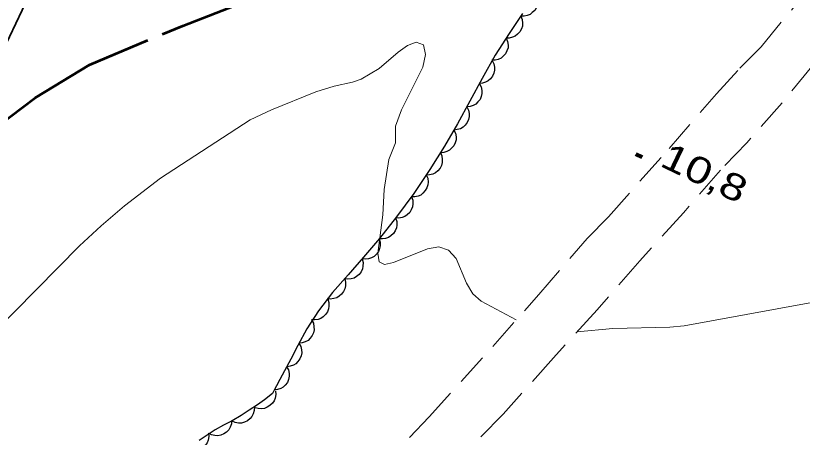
# Model space of a CAD drawing. Extents: x 355726 to 357533, y 5103782 to 5105258.
# Drawn here: x 356048.45 to 356093.11, y 5105089.83 to 5105113.76 of the extents above; entities that cross this region are included whole.
import ezdxf

# ---------------------------------------------------------------- set-up
doc = ezdxf.new("R2010")
doc.units = 0
doc.header["$LTSCALE"] = 0.6
for name, pattern in [('DOT_DASHED', [7.7, 5, -1.2, 0.3, -1.2]), ('LONG_DASHED', [7.5, 6, -1.5]), ('MEDIUM_DASHED', [4.5, 3, -1.5])]:
    doc.linetypes.add(name, pattern=pattern)
for name, color, linetype, lineweight in [('1', 7, 'LONG_DASHED', 53), ('19', 7, 'Continuous', 13), ('2', 7, 'LONG_DASHED', 13), ('3', 7, 'Continuous', 140), ('44', 7, 'Continuous', 25), ('60', 7, 'Continuous', 13)]:
    doc.layers.add(name, color=color, linetype=linetype, lineweight=lineweight)

msp = doc.modelspace()

# ---------------------------------------------------------------- linework, layer by layer
at = {"layer": '1'}
msp.add_lwpolyline([(356043.87, 5105103.71), (356047.43, 5105107.5), (356049.55, 5105109.1), (356052.63, 5105110.97), (356057.93, 5105113.19), (356062.57, 5105114.98), (356063.86, 5105116.59), (356065.46, 5105116.61), (356067.1, 5105116.88), (356067.89, 5105117.09), (356069.92, 5105117.9), (356070.58, 5105118.01), (356072.8, 5105118.03), (356074.56, 5105117.8), (356079.07, 5105116.88), (356080.7, 5105116.43), (356082.46, 5105115.8), (356084.26, 5105115.34), (356087.21, 5105114.69), (356087.82, 5105114.5)], dxfattribs=at)
at = {"layer": '19', "linetype": 'MEDIUM_DASHED'}
for points in [[(356124.19, 5105146.79), (356103.86, 5105125.28), (356100.69, 5105120.26), (356098.55, 5105117), (356097.19, 5105115.62), (356096.58, 5105114.56), (356095.82, 5105113.59), (356093.65, 5105110.88), (356091.97, 5105108.82), (356089.96, 5105106.55), (356088.46, 5105104.99), (356086.37, 5105102.57), (356083.88, 5105099.84), (356081.47, 5105097.07), (356078.99, 5105094.35), (356076.13, 5105091.14), (356072.08, 5105087.09), (356068.39, 5105083.28), (356064.14, 5105078.67), (356062.71, 5105076.88), (356062.02, 5105075.67), (356061.49, 5105074.57), (356061.25, 5105073.81), (356061.31, 5105072.67)], [(356067.09, 5105085.91), (356071.93, 5105091), (356075.54, 5105094.99), (356078.15, 5105097.94), (356080.9, 5105101.12), (356082.1, 5105102.35), (356085.55, 5105106.23), (356088.23, 5105109.33), (356089.57, 5105110.78), (356090.77, 5105112), (356092.75, 5105114.39), (356094.2, 5105115.88)]]:
    msp.add_lwpolyline(points, dxfattribs=at)
at = {"layer": '2', "linetype": 'Continuous'}
for points in [[(356047.14, 5105095.73), (356052.07, 5105100.69), (356053.29, 5105101.84), (356054.62, 5105102.97), (356056.66, 5105104.54), (356061.76, 5105107.84), (356062.96, 5105108.41), (356065.48, 5105109.44), (356066.52, 5105109.75), (356067.56, 5105109.98), (356068.07, 5105110.16), (356069.09, 5105110.76), (356070.16, 5105111.68), (356070.7, 5105112.07), (356071.19, 5105112.25), (356071.6, 5105112.11), (356071.72, 5105111.55), (356071.57, 5105110.84), (356070.35, 5105108.41), (356070.01, 5105107.49), (356070.01, 5105106.54), (356069.63, 5105105.59), (356069.37, 5105103.9), (356069.3, 5105102.45), (356069, 5105100.29), (356069.09, 5105099.79), (356069.38, 5105099.63), (356069.9, 5105099.75), (356071.82, 5105100.53), (356072.48, 5105100.65), (356073.02, 5105100.45), (356073.46, 5105099.98), (356074.04, 5105098.58), (356074.4, 5105097.98), (356074.87, 5105097.55), (356076.87, 5105096.49)], [(356080.33, 5105095.82), (356082.35, 5105096.01), (356085.59, 5105096.09), (356086.4, 5105096.15), (356093.44, 5105097.44), (356095.71, 5105097.59), (356097.26, 5105097.79), (356100.2, 5105098.36), (356102.5, 5105098.7), (356109.72, 5105100.07), (356111.6, 5105100.29), (356112.53, 5105100.3), (356115.32, 5105100.09), (356121.16, 5105099.26), (356124.14, 5105099.03), (356126.13, 5105099.05), (356129.02, 5105099.23)]]:
    msp.add_lwpolyline(points, dxfattribs=at)
at = {"layer": '3'}
msp.add_line((356083.66, 5105105.9), (356084.02, 5105105.73), dxfattribs=at)
at = {"layer": '44'}
for points in [[(356078.01, 5105114.95), (356078.08, 5105114.75), (356078.09, 5105114.55), (356078.08, 5105114.38), (356078.02, 5105114.22), (356077.92, 5105114.06), (356077.78, 5105113.93), (356077.65, 5105113.83), (356077.49, 5105113.77), (356077.31, 5105113.73), (356077.13, 5105113.74)], [(356077.13, 5105113.73), (356077.21, 5105113.54), (356077.23, 5105113.34), (356077.22, 5105113.17), (356077.16, 5105113.01), (356077.07, 5105112.85), (356076.94, 5105112.71), (356076.81, 5105112.6), (356076.65, 5105112.53), (356076.47, 5105112.49), (356076.29, 5105112.49)], [(356076.3, 5105112.49), (356076.38, 5105112.3), (356076.4, 5105112.09), (356076.4, 5105111.93), (356076.34, 5105111.76), (356076.26, 5105111.6), (356076.13, 5105111.46), (356076.01, 5105111.35), (356075.85, 5105111.28), (356075.67, 5105111.23), (356075.49, 5105111.23)], [(356075.5, 5105111.21), (356075.6, 5105111.03), (356075.63, 5105110.83), (356075.64, 5105110.66), (356075.59, 5105110.49), (356075.52, 5105110.32), (356075.4, 5105110.17), (356075.28, 5105110.06), (356075.13, 5105109.98), (356074.95, 5105109.92), (356074.77, 5105109.91)], [(356074.78, 5105109.9), (356074.87, 5105109.72), (356074.91, 5105109.52), (356074.92, 5105109.35), (356074.88, 5105109.18), (356074.81, 5105109.01), (356074.69, 5105108.86), (356074.58, 5105108.74), (356074.42, 5105108.66), (356074.25, 5105108.6), (356074.07, 5105108.58)], [(356074.07, 5105108.58), (356074.16, 5105108.4), (356074.2, 5105108.2), (356074.2, 5105108.03), (356074.16, 5105107.86), (356074.09, 5105107.69), (356073.97, 5105107.54), (356073.85, 5105107.43), (356073.7, 5105107.34), (356073.52, 5105107.29), (356073.34, 5105107.27)], [(356073.33, 5105107.27), (356073.42, 5105107.09), (356073.45, 5105106.89), (356073.45, 5105106.72), (356073.4, 5105106.55), (356073.32, 5105106.38), (356073.2, 5105106.24), (356073.08, 5105106.12), (356072.92, 5105106.05), (356072.75, 5105105.99), (356072.57, 5105105.98)], [(356072.56, 5105105.99), (356072.65, 5105105.8), (356072.67, 5105105.6), (356072.67, 5105105.43), (356072.62, 5105105.26), (356072.54, 5105105.1), (356072.41, 5105104.95), (356072.29, 5105104.84), (356072.13, 5105104.77), (356071.95, 5105104.72), (356071.77, 5105104.71)], [(356071.76, 5105104.72), (356071.84, 5105104.53), (356071.86, 5105104.32), (356071.85, 5105104.16), (356071.79, 5105103.99), (356071.7, 5105103.83), (356071.57, 5105103.69), (356071.45, 5105103.58), (356071.29, 5105103.52), (356071.1, 5105103.47), (356070.92, 5105103.47)], [(356070.92, 5105103.48), (356070.99, 5105103.28), (356070.99, 5105103.08), (356070.98, 5105102.91), (356070.91, 5105102.75), (356070.82, 5105102.59), (356070.68, 5105102.46), (356070.55, 5105102.36), (356070.38, 5105102.3), (356070.2, 5105102.27), (356070.02, 5105102.28)], [(356070.02, 5105102.28), (356070.08, 5105102.08), (356070.08, 5105101.87), (356070.06, 5105101.71), (356069.99, 5105101.55), (356069.89, 5105101.4), (356069.75, 5105101.27), (356069.62, 5105101.17), (356069.45, 5105101.12), (356069.27, 5105101.09), (356069.09, 5105101.1)], [(356069.09, 5105101.1), (356069.14, 5105100.9), (356069.14, 5105100.7), (356069.11, 5105100.54), (356069.04, 5105100.38), (356068.93, 5105100.23), (356068.79, 5105100.1), (356068.65, 5105100.01), (356068.48, 5105099.96), (356068.3, 5105099.94), (356068.12, 5105099.96)], [(356068.12, 5105099.96), (356068.17, 5105099.75), (356068.16, 5105099.55), (356068.13, 5105099.39), (356068.06, 5105099.23), (356067.95, 5105099.08), (356067.8, 5105098.96), (356067.66, 5105098.87), (356067.49, 5105098.83), (356067.31, 5105098.81), (356067.13, 5105098.83)], [(356067.13, 5105098.83), (356067.18, 5105098.63), (356067.17, 5105098.43), (356067.14, 5105098.26), (356067.06, 5105098.11), (356066.95, 5105097.96), (356066.81, 5105097.84), (356066.67, 5105097.75), (356066.5, 5105097.7), (356066.31, 5105097.68), (356066.14, 5105097.7)], [(356066.16, 5105097.69), (356066.22, 5105097.49), (356066.23, 5105097.28), (356066.21, 5105097.12), (356066.14, 5105096.96), (356066.04, 5105096.8), (356065.9, 5105096.67), (356065.77, 5105096.58), (356065.61, 5105096.52), (356065.42, 5105096.49), (356065.24, 5105096.5)], [(356065.25, 5105096.49), (356065.35, 5105096.3), (356065.38, 5105096.1), (356065.39, 5105095.94), (356065.35, 5105095.77), (356065.28, 5105095.6), (356065.16, 5105095.45), (356065.05, 5105095.33), (356064.89, 5105095.25), (356064.71, 5105095.19), (356064.54, 5105095.17)], [(356064.53, 5105095.17), (356064.63, 5105094.99), (356064.68, 5105094.79), (356064.69, 5105094.63), (356064.65, 5105094.45), (356064.58, 5105094.28), (356064.47, 5105094.13), (356064.36, 5105094.01), (356064.21, 5105093.92), (356064.03, 5105093.86), (356063.85, 5105093.83)], [(356063.83, 5105093.84), (356063.93, 5105093.66), (356063.97, 5105093.46), (356063.98, 5105093.3), (356063.94, 5105093.12), (356063.87, 5105092.95), (356063.75, 5105092.8), (356063.64, 5105092.68), (356063.49, 5105092.6), (356063.31, 5105092.54), (356063.13, 5105092.52)], [(356063.2, 5105092.46), (356063.22, 5105092.26), (356063.17, 5105092.06), (356063.12, 5105091.9), (356063.02, 5105091.76), (356062.88, 5105091.63), (356062.72, 5105091.54), (356062.57, 5105091.47), (356062.39, 5105091.45), (356062.21, 5105091.46), (356062.04, 5105091.51)], [(356062, 5105091.57), (356061.99, 5105091.36), (356061.93, 5105091.17), (356061.86, 5105091.02), (356061.75, 5105090.89), (356061.6, 5105090.77), (356061.43, 5105090.69), (356061.27, 5105090.64), (356061.09, 5105090.64), (356060.91, 5105090.67), (356060.74, 5105090.74)], [(356060.71, 5105090.8), (356060.7, 5105090.59), (356060.62, 5105090.4), (356060.54, 5105090.26), (356060.42, 5105090.13), (356060.27, 5105090.03), (356060.09, 5105089.96), (356059.93, 5105089.92), (356059.75, 5105089.93), (356059.57, 5105089.98), (356059.41, 5105090.05)], [(356059.39, 5105090.07), (356059.41, 5105089.87), (356059.37, 5105089.67), (356059.31, 5105089.51), (356059.2, 5105089.37), (356059.07, 5105089.25), (356058.9, 5105089.15), (356058.75, 5105089.09), (356058.57, 5105089.08), (356058.39, 5105089.09), (356058.22, 5105089.14)]]:
    msp.add_lwpolyline(points, dxfattribs=at)
at = {"layer": '44', "linetype": 'DOT_DASHED'}
msp.add_lwpolyline([(356077.23, 5105113.88), (356076.46, 5105112.74), (356075.67, 5105111.51), (356074.93, 5105110.19), (356074.24, 5105108.9), (356073.54, 5105107.63), (356072.79, 5105106.36), (356071.97, 5105105.03), (356071.05, 5105103.66), (356070.07, 5105102.34), (356069.1, 5105101.12), (356068.2, 5105100.05), (356067.32, 5105099.05), (356066.44, 5105098.05), (356065.63, 5105097), (356064.98, 5105095.99), (356064.47, 5105095.05), (356064.07, 5105094.26), (356063.71, 5105093.61), (356063.45, 5105093.12), (356063.26, 5105092.76), (356063.14, 5105092.54), (356063.02, 5105092.32), (356062.58, 5105091.96), (356062.18, 5105091.67), (356061.71, 5105091.38), (356061.24, 5105091.07), (356060.74, 5105090.76), (356060.24, 5105090.53), (356059.77, 5105090.26), (356059.32, 5105089.96), (356058.87, 5105089.66)], dxfattribs=at)
at = {"layer": '60', "lineweight": 35}
msp.add_lwpolyline([(355740.43, 5104469.78), (356913.03, 5103908.53), (357283.46, 5104682.46), (356110.86, 5105243.71)], close=True, dxfattribs=at)

# ---------------------------------------------------------------- texts
at = {"layer": '3', "width": 1.3}
msp.add_text('10,8   ', height=1.5, rotation=334.423, dxfattribs=at).set_placement((356084.95, 5105105.26))

doc.saveas('drawing.dxf')
